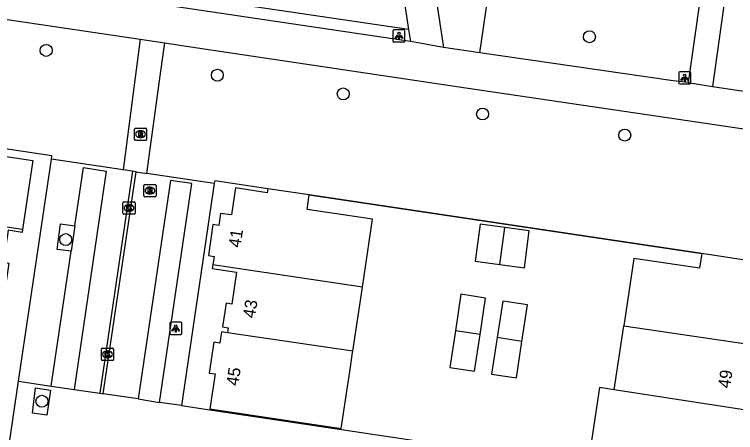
# Model space of a CAD drawing. Extents: x 164150 to 165261, y 382513 to 383432.
# Drawn here: x 164339.4 to 164398.3, y 383019.7 to 383053.9 of the extents above; entities that cross this region are included whole.
import ezdxf

# ---------------------------------------------------------------- set-up
doc = ezdxf.new("R2010")
doc.units = 0
for name, color, linetype in [('IMGEO_Boom', 7, 'Continuous'), ('IMGEO_Fietspad_gesloten', 7, 'Continuous'), ('IMGEO_Groenvoorziening', 7, 'Continuous'), ('IMGEO_Kolk', 7, 'Continuous'), ('IMGEO_Lichtpunt', 7, 'Continuous'), ('IMGEO_Muur', 7, 'Continuous'), ('IMGEO_Pand', 7, 'Continuous'), ('IMGEO_Pand_nummerreeks', 7, 'Continuous'), ('IMGEO_Parkeervlak_open', 7, 'Continuous'), ('IMGEO_Rioolput', 7, 'Continuous'), ('IMGEO_Voetpad_gesloten', 7, 'Continuous'), ('IMGEO_Voetpad_open', 7, 'Continuous')]:
    doc.layers.add(name, color=color, linetype=linetype)

msp = doc.modelspace()

# ---------------------------------------------------------------- linework, layer by layer
at = {"layer": 'IMGEO_Boom'}
for centre in [(164386.339, 383052.063), (164341.988, 383050.946), (164355.962, 383048.921), (164366.239, 383047.39), (164377.62, 383045.751), (164389.218, 383044.025), (164343.587, 383035.491), (164341.643, 383022.285)]:
    msp.add_circle(centre, 0.489, dxfattribs=at)
at = {"layer": 'IMGEO_Fietspad_gesloten'}
for points in [[(164371.722, 383051.672), (164265.706, 383067.397), (164250.971, 383069.441)], [(164291.001, 383060.584), (164349.656, 383051.856)], [(164395.869, 383058.657), (164394.396, 383048.32)], [(164397.822, 383058.341), (164396.385, 383048.006)], [(164349.656, 383051.856), (164351.677, 383051.555)], [(164351.677, 383051.555), (164352.904, 383051.373), (164354.891, 383051.077), (164376.97, 383047.792), (164392.695, 383045.453), (164409.965, 383042.906)], [(164374.414, 383051.19), (164371.722, 383051.672)], [(164377.4, 383050.755), (164374.414, 383051.19)], [(164394.396, 383048.32), (164393.173, 383048.461), (164377.4, 383050.755)], [(164394.396, 383048.32), (164396.385, 383048.006)], [(164396.385, 383048.006), (164450.7, 383039.958)]]:
    msp.add_lwpolyline(points, dxfattribs=at)
at = {"layer": 'IMGEO_Groenvoorziening'}
for points in [[(164371.573, 383052.659), (164251.222, 383070.415)], [(164377.4, 383050.755), (164378.916, 383061.2)], [(164342.411, 383042.068), (164342.452, 383042.342), (164337.518, 383043.057)], [(164360.083, 383039.651), (164355.747, 383040.303), (164355.714, 383040.081)], [(164395.506, 383034.347), (164363.465, 383039.143)]]:
    msp.add_lwpolyline(points, dxfattribs=at)
at = {"layer": 'IMGEO_Kolk'}
for p, q in [((164348.327, 383038.574), (164349.179, 383038.574)), ((164348.252, 383037.648), (164348.252, 383038.5)), ((164348.74, 383038.354), (164348.765, 383038.354)), ((164349.253, 383038.5), (164349.253, 383037.648)), ((164349.179, 383037.574), (164348.327, 383037.574)), ((164348.763, 383037.794), (164348.738, 383037.794)), ((164346.493, 383025.697), (164346.493, 383026.549)), ((164346.568, 383026.623), (164347.42, 383026.623)), ((164346.981, 383026.403), (164347.006, 383026.403)), ((164347.494, 383026.549), (164347.494, 383025.697)), ((164347.42, 383025.623), (164346.568, 383025.623)), ((164347.004, 383025.843), (164346.979, 383025.843))]:
    msp.add_line(p, q, dxfattribs=at)
for points in [[(164348.327, 383038.574), (164349.179, 383038.574)], [(164348.252, 383037.648), (164348.252, 383038.5)], [(164348.573, 383038.274), (164348.696, 383038.274), (164348.696, 383038.123), (164348.826, 383038.274), (164348.99, 383038.274), (164348.844, 383038.123), (164348.997, 383037.874), (164348.845, 383037.874), (164348.76, 383038.038), (164348.696, 383037.971), (164348.696, 383037.874), (164348.573, 383037.874), (164348.573, 383038.274)], [(164349.253, 383038.5), (164349.253, 383037.648)], [(164349.179, 383037.574), (164348.327, 383037.574)], [(164346.493, 383025.697), (164346.493, 383026.549)], [(164346.568, 383026.623), (164347.42, 383026.623)], [(164346.814, 383026.323), (164346.937, 383026.323), (164346.937, 383026.172), (164347.067, 383026.323), (164347.231, 383026.323), (164347.085, 383026.172), (164347.238, 383025.923), (164347.086, 383025.923), (164347.001, 383026.087), (164346.937, 383026.02), (164346.937, 383025.923), (164346.814, 383025.923), (164346.814, 383026.323)], [(164347.494, 383026.549), (164347.494, 383025.697)], [(164347.42, 383025.623), (164346.568, 383025.623)]]:
    msp.add_lwpolyline(points, dxfattribs=at)
for centre, start, end in [((164348.329, 383038.498), 91.55205, 178.44795), ((164348.329, 383038.498), 91.55205, 178.44795), ((164349.177, 383038.498), 1.55205, 88.44795), ((164349.177, 383038.498), 1.55205, 88.44795), ((164348.329, 383037.65), 181.55205, 268.44795), ((164348.329, 383037.65), 181.55205, 268.44795), ((164349.177, 383037.65), 271.55205, 358.44795), ((164349.177, 383037.65), 271.55205, 358.44795), ((164346.57, 383026.547), 91.55205, 178.44795), ((164346.57, 383026.547), 91.55205, 178.44795), ((164347.418, 383026.547), 1.55205, 88.44795), ((164347.418, 383026.547), 1.55205, 88.44795), ((164346.57, 383025.699), 181.55205, 268.44795), ((164346.57, 383025.699), 181.55205, 268.44795), ((164347.418, 383025.699), 271.55205, 358.44795), ((164347.418, 383025.699), 271.55205, 358.44795)]:
    msp.add_arc(centre, 0.0765, start, end, dxfattribs=at)
for centre, major_axis, ratio, start_param, end_param in [((164348.739, 383038.074), (-0.387, 0.002), 0.722429, 4.712389, 7.853982), ((164348.764, 383038.074), (-0.39, 0.002), 0.717154, 1.570796, 4.712389), ((164346.98, 383026.123), (-0.387, 0.002), 0.722429, 4.712389, 7.853982), ((164347.005, 383026.123), (-0.39, 0.002), 0.717154, 1.570796, 4.712389)]:
    msp.add_ellipse(centre, major_axis=major_axis, ratio=ratio, start_param=start_param, end_param=end_param, dxfattribs=at)
at = {"layer": 'IMGEO_Lichtpunt'}
for p, q in [((164370.284, 383052.533), (164370.284, 383051.726)), ((164370.284, 383052.533), (164370.284, 383051.726)), ((164371.186, 383052.628), (164370.378, 383052.628)), ((164371.186, 383052.628), (164370.378, 383052.628)), ((164371.28, 383051.726), (164371.28, 383052.533)), ((164371.28, 383051.726), (164371.28, 383052.533)), ((164370.378, 383051.632), (164371.186, 383051.632)), ((164370.378, 383051.632), (164371.186, 383051.632)), ((164394.525, 383049.2), (164393.717, 383049.2)), ((164394.525, 383049.2), (164393.717, 383049.2)), ((164393.623, 383049.105), (164393.623, 383048.298)), ((164393.623, 383049.105), (164393.623, 383048.298)), ((164394.619, 383048.298), (164394.619, 383049.105)), ((164394.619, 383048.298), (164394.619, 383049.105)), ((164393.717, 383048.204), (164394.525, 383048.204)), ((164393.717, 383048.204), (164394.525, 383048.204)), ((164352.071, 383028.645), (164352.071, 383027.838)), ((164352.071, 383028.645), (164352.071, 383027.838)), ((164352.973, 383028.74), (164352.165, 383028.74)), ((164352.973, 383028.74), (164352.165, 383028.74)), ((164353.067, 383027.838), (164353.067, 383028.645)), ((164353.067, 383027.838), (164353.067, 383028.645)), ((164352.165, 383027.744), (164352.973, 383027.744)), ((164352.165, 383027.744), (164352.973, 383027.744))]:
    msp.add_line(p, q, dxfattribs=at)
for points in [[(164370.658, 383052.197), (164370.697, 383052.169), (164370.509, 383051.907), (164370.471, 383051.934), (164370.658, 383052.197)], [(164370.76, 383052.149), (164370.807, 383052.149), (164370.807, 383051.827), (164370.76, 383051.827), (164370.76, 383052.149)], [(164370.87, 383052.169), (164370.908, 383052.196), (164371.095, 383051.934), (164371.056, 383051.906), (164370.87, 383052.169)], [(164393.997, 383048.769), (164394.036, 383048.741), (164393.848, 383048.479), (164393.81, 383048.506), (164393.997, 383048.769)], [(164394.099, 383048.721), (164394.146, 383048.721), (164394.146, 383048.399), (164394.099, 383048.399), (164394.099, 383048.721)], [(164394.209, 383048.741), (164394.247, 383048.768), (164394.434, 383048.506), (164394.395, 383048.478), (164394.209, 383048.741)], [(164352.445, 383028.309), (164352.484, 383028.281), (164352.296, 383028.019), (164352.258, 383028.046), (164352.445, 383028.309)], [(164352.547, 383028.261), (164352.594, 383028.261), (164352.594, 383027.939), (164352.547, 383027.939), (164352.547, 383028.261)], [(164352.657, 383028.281), (164352.695, 383028.308), (164352.882, 383028.046), (164352.843, 383028.018), (164352.657, 383028.281)]]:
    msp.add_lwpolyline(points, dxfattribs=at)
for centre in [(164370.783, 383052.331), (164394.122, 383048.903), (164352.57, 383028.443)]:
    msp.add_circle(centre, 0.0994, dxfattribs=at)
for centre, start, end in [((164370.378, 383052.533), 90, 180), ((164370.378, 383052.533), 90, 180), ((164371.186, 383052.533), 0, 90), ((164371.186, 383052.533), 0, 90), ((164370.378, 383051.726), 180, 270), ((164370.378, 383051.726), 180, 270), ((164371.186, 383051.726), 270, 0), ((164371.186, 383051.726), 270, 360), ((164393.717, 383049.105), 90, 180), ((164393.717, 383049.105), 90, 180), ((164394.525, 383049.105), 0, 90), ((164394.525, 383049.105), 0, 90), ((164393.717, 383048.298), 180, 270), ((164393.717, 383048.298), 180, 270), ((164394.525, 383048.298), 270, 0), ((164394.525, 383048.298), 270, 360), ((164352.165, 383028.645), 90, 180), ((164352.165, 383028.645), 90, 180), ((164352.973, 383028.645), 0, 90), ((164352.973, 383028.645), 0, 90), ((164352.165, 383027.838), 180, 270), ((164352.165, 383027.838), 180, 270), ((164352.973, 383027.838), 270, 0), ((164352.973, 383027.838), 270, 360)]:
    msp.add_arc(centre, 0.0946, start, end, dxfattribs=at)
at = {"layer": 'IMGEO_Muur'}
msp.add_lwpolyline([(164363.465, 383039.143), (164395.506, 383034.347)], dxfattribs=at)
at = {"layer": 'IMGEO_Pand'}
for points in [[(164337.518, 383043.057), (164337.452, 383042.458), (164340.888, 383041.943), (164340.055, 383036.33)], [(164360.083, 383039.651), (164360.039, 383039.315), (164357.441, 383039.717), (164357.112, 383037.51), (164356.22, 383037.628), (164356.073, 383036.649), (164355.605, 383036.721), (164355.227, 383034.195), (164355.692, 383034.126), (164355.588, 383033.422)], [(164363.465, 383039.143), (164360.083, 383039.651)], [(164367.804, 383031.614), (164368.633, 383037.156), (164363.286, 383037.954), (164363.465, 383039.143)], [(164340.055, 383036.33), (164329.644, 383037.869), (164329.681, 383038.113)], [(164379.44, 383036.473), (164377.427, 383036.752), (164377.009, 383033.737), (164379.022, 383033.458)], [(164340.055, 383036.33), (164340.018, 383036.079), (164338.878, 383036.251), (164338.503, 383033.64), (164338.942, 383033.574), (164338.664, 383031.694), (164338.224, 383031.76), (164338.134, 383031.155)], [(164379.022, 383033.458), (164379.44, 383036.473)], [(164379.022, 383033.458), (164381.035, 383033.179), (164381.418, 383036.199), (164379.44, 383036.473)], [(164395.506, 383034.347), (164395.331, 383033.155), (164389.962, 383033.955), (164389.14, 383028.457)], [(164398.874, 383033.846), (164395.506, 383034.347)], [(164355.588, 383033.422), (164355.544, 383033.127), (164357.528, 383032.842), (164357.134, 383030.229), (164356.692, 383030.299), (164356.385, 383028.358), (164356.859, 383028.283), (164356.796, 383027.883)], [(164367.804, 383031.614), (164355.588, 383033.422)], [(164367.02, 383026.369), (164367.804, 383031.614)], [(164377.415, 383027.737), (164377.867, 383030.722), (164375.846, 383031.032), (164375.394, 383028.043)], [(164380.832, 383027.179), (164381.292, 383030.166), (164379.273, 383030.476), (164378.814, 383027.489)], [(164356.796, 383027.883), (164356.302, 383027.961), (164356.155, 383027.032), (164355.681, 383027.107), (164355.3, 383024.586), (164355.774, 383024.524), (164355.349, 383021.666), (164366.078, 383020.074), (164366.825, 383025.068), (164367.005, 383026.272), (164367.02, 383026.369)], [(164375.394, 383028.043), (164374.942, 383025.054), (164376.962, 383024.748), (164377.415, 383027.737)], [(164377.415, 383027.737), (164375.394, 383028.043)], [(164388.359, 383023.227), (164389.14, 383028.457)], [(164389.14, 383028.457), (164401.358, 383026.648)], [(164367.02, 383026.369), (164356.796, 383027.883)], [(164378.814, 383027.489), (164378.354, 383024.502), (164380.372, 383024.191), (164380.832, 383027.179)], [(164380.832, 383027.179), (164378.814, 383027.489)], [(164388.359, 383023.227), (164387.166, 383023.406), (164386.216, 383017.059), (164398.154, 383015.282), (164398.582, 383018.137), (164399.057, 383018.066), (164399.43, 383020.559), (164398.955, 383020.63), (164399.096, 383021.569), (164398.595, 383021.644)], [(164398.595, 383021.644), (164388.359, 383023.227)]]:
    msp.add_lwpolyline(points, dxfattribs=at)
at = {"layer": 'IMGEO_Parkeervlak_open'}
msp.add_lwpolyline([(164344.322, 383036.621), (164344.017, 383034.549)], dxfattribs=at)
at = {"layer": 'IMGEO_Rioolput'}
for p, q in [((164349.191, 383043.67), (164349.191, 383044.522)), ((164349.266, 383044.596), (164350.118, 383044.596)), ((164350.192, 383044.522), (164350.192, 383043.67)), ((164349.702, 383043.816), (164349.677, 383043.816)), ((164349.679, 383044.376), (164349.704, 383044.376)), ((164350.118, 383043.596), (164349.266, 383043.596)), ((164349.96, 383039.066), (164349.96, 383039.918)), ((164350.035, 383039.992), (164350.887, 383039.992)), ((164350.448, 383039.772), (164350.473, 383039.772)), ((164350.961, 383039.918), (164350.961, 383039.066)), ((164350.471, 383039.212), (164350.446, 383039.212)), ((164350.887, 383038.992), (164350.035, 383038.992))]:
    msp.add_line(p, q, dxfattribs=at)
for points in [[(164349.191, 383043.67), (164349.191, 383044.522)], [(164349.266, 383044.596), (164350.118, 383044.596)], [(164350.192, 383044.522), (164350.192, 383043.67)], [(164349.78, 383044.294), (164349.528, 383044.296), (164349.528, 383043.896)], [(164349.528, 383043.896), (164349.652, 383043.896), (164349.652, 383044.058), (164349.663, 383044.058)], [(164349.706, 383044.215), (164349.652, 383044.215), (164349.652, 383044.134)], [(164349.652, 383044.134), (164349.704, 383044.134)], [(164349.71, 383044.029), (164349.781, 383043.896), (164349.921, 383043.896), (164349.856, 383044.022)], [(164350.118, 383043.596), (164349.266, 383043.596)], [(164349.96, 383039.066), (164349.96, 383039.918)], [(164350.035, 383039.992), (164350.887, 383039.992)], [(164350.961, 383039.918), (164350.961, 383039.066)], [(164350.549, 383039.69), (164350.297, 383039.692), (164350.297, 383039.292)], [(164350.297, 383039.292), (164350.421, 383039.292), (164350.421, 383039.454), (164350.432, 383039.454)], [(164350.475, 383039.611), (164350.421, 383039.611), (164350.421, 383039.53)], [(164350.421, 383039.53), (164350.473, 383039.53)], [(164350.479, 383039.425), (164350.55, 383039.292), (164350.69, 383039.292), (164350.625, 383039.418)], [(164350.887, 383038.992), (164350.035, 383038.992)]]:
    msp.add_lwpolyline(points, dxfattribs=at)
for centre, radius, start, end in [((164349.268, 383044.52), 0.0765, 91.55205, 178.44795), ((164349.268, 383044.52), 0.0765, 91.55205, 178.44795), ((164350.116, 383044.52), 0.0765, 1.55205, 88.44795), ((164350.116, 383044.52), 0.0765, 1.55205, 88.44795), ((164349.662, 383044.005), 0.0533, 26.02933, 88.69889), ((164349.688, 383044.323), 0.19, 274.7715, 282.96867), ((164349.712, 383044.119), 0.0964, 77.00612, 93.18647), ((164349.726, 383044.176), 0.0378, 276.66336, 79.67722), ((164349.779, 383044.184), 0.109, 350.36119, 89.41601), ((164349.777, 383044.184), 0.112, 277.58423, 350.98172), ((164349.761, 383043.969), 0.108, 29.51342, 73.79051), ((164349.268, 383043.672), 0.0765, 181.55205, 268.44795), ((164349.268, 383043.672), 0.0765, 181.55205, 268.44795), ((164350.116, 383043.672), 0.0765, 271.55205, 358.44795), ((164350.116, 383043.672), 0.0765, 271.55205, 358.44795), ((164350.037, 383039.916), 0.0765, 91.55205, 178.44795), ((164350.037, 383039.916), 0.0765, 91.55205, 178.44795), ((164350.885, 383039.916), 0.0765, 1.55205, 88.44795), ((164350.885, 383039.916), 0.0765, 1.55205, 88.44795), ((164350.431, 383039.401), 0.0533, 26.02933, 88.69889), ((164350.457, 383039.719), 0.19, 274.7715, 282.96867), ((164350.481, 383039.515), 0.0964, 77.00612, 93.18647), ((164350.495, 383039.572), 0.0378, 276.66336, 79.67722), ((164350.548, 383039.58), 0.109, 350.36119, 89.41601), ((164350.546, 383039.58), 0.112, 277.58423, 350.98172), ((164350.53, 383039.365), 0.108, 29.51342, 73.79051), ((164350.037, 383039.068), 0.0765, 181.55205, 268.44795), ((164350.037, 383039.068), 0.0765, 181.55205, 268.44795), ((164350.885, 383039.068), 0.0765, 271.55205, 358.44795), ((164350.885, 383039.068), 0.0765, 271.55205, 358.44795)]:
    msp.add_arc(centre, radius, start, end, dxfattribs=at)
for centre, major_axis, ratio, start_param, end_param in [((164349.678, 383044.096), (-0.387, 0.002), 0.722429, 4.712389, 7.853982), ((164349.703, 383044.096), (-0.39, 0.002), 0.717154, 1.570796, 4.712389), ((164350.447, 383039.492), (-0.387, 0.002), 0.722429, 4.712389, 7.853982), ((164350.472, 383039.492), (-0.39, 0.002), 0.717154, 1.570796, 4.712389)]:
    msp.add_ellipse(centre, major_axis=major_axis, ratio=ratio, start_param=start_param, end_param=end_param, dxfattribs=at)
at = {"layer": 'IMGEO_Voetpad_gesloten'}
for points in [[(164365.844, 383107.485), (164374.414, 383051.19)], [(164363.352, 383107.117), (164371.573, 383052.659)], [(164371.573, 383052.659), (164371.722, 383051.672)]]:
    msp.add_lwpolyline(points, dxfattribs=at)
at = {"layer": 'IMGEO_Voetpad_open'}
for points in [[(164349.656, 383051.856), (164349.332, 383049.355), (164348.276, 383041.192)], [(164350.202, 383040.904), (164351.331, 383049.057), (164351.677, 383051.555)], [(164339.726, 383023.927), (164342.411, 383042.068)], [(164348.276, 383041.192), (164342.411, 383042.068)], [(164344.322, 383036.621), (164345.023, 383041.377), (164346.89, 383041.092), (164344.269, 383023.253)], [(164349.032, 383041.079), (164346.358, 383022.949)], [(164346.654, 383022.901), (164349.339, 383041.033)], [(164349.032, 383041.079), (164348.276, 383041.192)], [(164349.339, 383041.033), (164349.032, 383041.079)], [(164349.339, 383041.033), (164350.202, 383040.904)], [(164355.714, 383040.081), (164350.202, 383040.904)], [(164351.238, 383022.192), (164353.89, 383040.064), (164352.139, 383040.317), (164349.499, 383022.484)], [(164355.714, 383040.081), (164353.04, 383021.93)], [(164344.017, 383034.549), (164342.882, 383034.698), (164343.152, 383036.783), (164344.322, 383036.621)], [(164342.394, 383023.531), (164344.017, 383034.549)], [(164338.986, 383018.927), (164339.726, 383023.927)], [(164339.726, 383023.927), (164342.394, 383023.531)], [(164342.055, 383021.157), (164340.868, 383021.309), (164341.125, 383023.378), (164342.337, 383023.205), (164342.055, 383021.157)], [(164342.394, 383023.531), (164344.269, 383023.253)], [(164344.269, 383023.253), (164346.358, 383022.949)], [(164346.358, 383022.949), (164346.654, 383022.901)], [(164349.499, 383022.484), (164346.654, 383022.901)], [(164349.499, 383022.484), (164351.238, 383022.192)], [(164353.04, 383021.93), (164351.238, 383022.192)], [(164353.04, 383021.93), (164355.338, 383021.597), (164398.141, 383015.194), (164400.238, 383014.88)]]:
    msp.add_lwpolyline(points, dxfattribs=at)

# ---------------------------------------------------------------- texts
at = {"layer": 'IMGEO_Pand_nummerreeks'}
for s, rotation, p in [('41', 81.49179, (164357.845, 383034.798)), ('43', 81.0105, (164359.022, 383029.028)), ('45', 81.40584, (164357.666, 383023.508)), ('49', 81.50898, (164397.811, 383023.304))]:
    msp.add_text(s, height=1, rotation=rotation, dxfattribs=at).set_placement(p)

doc.saveas('drawing.dxf')
